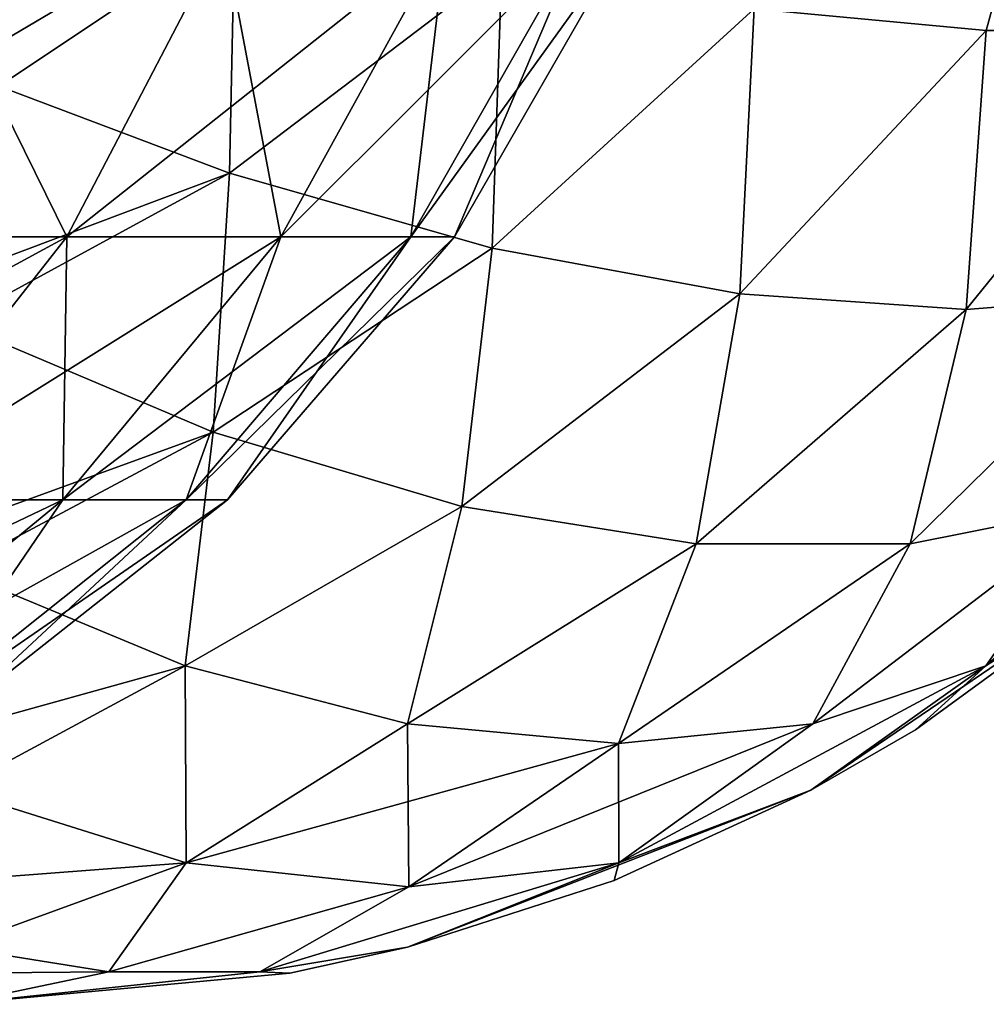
# Model space of a CAD drawing. Header units: millimetres. Extents: x -125 to 125, y -4 to 54.
# Tile 285 of 612: x -38.94 to -38.675, y -3.1 to -2.829. Entities that reach past the tile are written whole.
import ezdxf

# ---------------------------------------------------------------- set-up
doc = ezdxf.new("R2010")
doc.units = ezdxf.units.MM
doc.header["$LTSCALE"] = 65.185185
for name, color, linetype in [('251', 7, 'CONTINUOUS'), ('252', 7, 'CONTINUOUS'), ('253', 7, 'CONTINUOUS'), ('274', 7, 'CONTINUOUS'), ('275', 7, 'CONTINUOUS'), ('276', 7, 'CONTINUOUS'), ('315', 7, 'CONTINUOUS'), ('316', 7, 'CONTINUOUS'), ('317', 7, 'CONTINUOUS'), ('318', 7, 'CONTINUOUS')]:
    doc.layers.add(name, color=color, linetype=linetype)

msp = doc.modelspace()

# ---------------------------------------------------------------- linework, layer by layer
at = {"layer": '251', "color": 7, "linetype": 'Continuous'}
for points in [[(-38.65179, -2.74917, 124.11149), (-38.73843, -2.82651, 124.13343), (-38.67468, -2.83245, 124.0856), (-38.65179, -2.74917, 124.11149)], [(-38.65179, -2.74917, 124.11149), (-38.67468, -2.83245, 124.0856), (-38.61816, -2.83245, 124.02909), (-38.65179, -2.74917, 124.11149)], [(-38.95817, -2.77475, 124.21406), (-38.95817, -2.84315, 124.1825), (-38.88102, -2.79757, 124.19838), (-38.95817, -2.77475, 124.21406)], [(-38.95817, -2.84315, 124.1825), (-38.88258, -2.87162, 124.15852), (-38.88102, -2.79757, 124.19838), (-38.95817, -2.84315, 124.1825)], [(-38.88102, -2.79757, 124.19838), (-38.88258, -2.87162, 124.15852), (-38.8078, -2.81478, 124.17134), (-38.88102, -2.79757, 124.19838)], [(-38.88258, -2.87162, 124.15852), (-38.81046, -2.89223, 124.12347), (-38.8078, -2.81478, 124.17134), (-38.88258, -2.87162, 124.15852)], [(-38.8078, -2.81478, 124.17134), (-38.81046, -2.89223, 124.12347), (-38.73843, -2.82651, 124.13343), (-38.8078, -2.81478, 124.17134)], [(-38.81046, -2.89223, 124.12347), (-38.74239, -2.90482, 124.07805), (-38.73843, -2.82651, 124.13343), (-38.81046, -2.89223, 124.12347)], [(-38.73843, -2.82651, 124.13343), (-38.74239, -2.90482, 124.07805), (-38.67468, -2.83245, 124.0856), (-38.73843, -2.82651, 124.13343)], [(-38.74239, -2.90482, 124.07805), (-38.68024, -2.90906, 124.02352), (-38.67468, -2.83245, 124.0856), (-38.74239, -2.90482, 124.07805)], [(-38.68024, -2.90906, 124.02352), (-38.62571, -2.90482, 123.96137), (-38.61816, -2.83245, 124.02909), (-38.68024, -2.90906, 124.02352)], [(-38.67468, -2.83245, 124.0856), (-38.68024, -2.90906, 124.02352), (-38.61816, -2.83245, 124.02909), (-38.67468, -2.83245, 124.0856)], [(-38.95817, -2.84315, 124.1825), (-38.95817, -2.91275, 124.13571), (-38.88258, -2.87162, 124.15852), (-38.95817, -2.84315, 124.1825)], [(-38.95817, -2.91275, 124.13571), (-38.88707, -2.94282, 124.10256), (-38.88258, -2.87162, 124.15852), (-38.95817, -2.91275, 124.13571)], [(-38.88258, -2.87162, 124.15852), (-38.88707, -2.94282, 124.10256), (-38.81046, -2.89223, 124.12347), (-38.88258, -2.87162, 124.15852)], [(-38.88707, -2.94282, 124.10256), (-38.81879, -2.96319, 124.05971), (-38.81046, -2.89223, 124.12347), (-38.88707, -2.94282, 124.10256)], [(-38.81046, -2.89223, 124.12347), (-38.81879, -2.96319, 124.05971), (-38.74239, -2.90482, 124.07805), (-38.81046, -2.89223, 124.12347)], [(-38.81879, -2.96319, 124.05971), (-38.75437, -2.97351, 124.00819), (-38.74239, -2.90482, 124.07805), (-38.81879, -2.96319, 124.05971)], [(-38.74239, -2.90482, 124.07805), (-38.75437, -2.97351, 124.00819), (-38.68024, -2.90906, 124.02352), (-38.74239, -2.90482, 124.07805)], [(-38.69558, -2.97351, 123.9494), (-38.64405, -2.96319, 123.88497), (-38.62571, -2.90482, 123.96137), (-38.69558, -2.97351, 123.9494)], [(-38.68024, -2.90906, 124.02352), (-38.69558, -2.97351, 123.9494), (-38.62571, -2.90482, 123.96137), (-38.68024, -2.90906, 124.02352)], [(-38.75437, -2.97351, 124.00819), (-38.69558, -2.97351, 123.9494), (-38.68024, -2.90906, 124.02352), (-38.75437, -2.97351, 124.00819)], [(-38.95817, -2.91275, 124.13571), (-38.95817, -2.98068, 124.06977), (-38.88707, -2.94282, 124.10256), (-38.95817, -2.91275, 124.13571)], [(-38.95817, -2.98068, 124.06977), (-38.89478, -3.00704, 124.02896), (-38.88707, -2.94282, 124.10256), (-38.95817, -2.98068, 124.06977)], [(-38.88707, -2.94282, 124.10256), (-38.89478, -3.00704, 124.02896), (-38.81879, -2.96319, 124.05971), (-38.88707, -2.94282, 124.10256)], [(-38.6748, -3.00704, 123.80899), (-38.634, -2.98068, 123.7456), (-38.6012, -2.94282, 123.8167), (-38.6748, -3.00704, 123.80899)], [(-38.64405, -2.96319, 123.88497), (-38.6748, -3.00704, 123.80899), (-38.6012, -2.94282, 123.8167), (-38.64405, -2.96319, 123.88497)], [(-38.89478, -3.00704, 124.02896), (-38.8337, -3.02295, 123.98144), (-38.81879, -2.96319, 124.05971), (-38.89478, -3.00704, 124.02896)], [(-38.81879, -2.96319, 124.05971), (-38.8337, -3.02295, 123.98144), (-38.75437, -2.97351, 124.00819), (-38.81879, -2.96319, 124.05971)], [(-38.72232, -3.02295, 123.87006), (-38.6748, -3.00704, 123.80899), (-38.64405, -2.96319, 123.88497), (-38.72232, -3.02295, 123.87006)], [(-38.69558, -2.97351, 123.9494), (-38.72232, -3.02295, 123.87006), (-38.64405, -2.96319, 123.88497), (-38.69558, -2.97351, 123.9494)], [(-38.8337, -3.02295, 123.98144), (-38.77574, -3.0283, 123.92803), (-38.75437, -2.97351, 124.00819), (-38.8337, -3.02295, 123.98144)], [(-38.75437, -2.97351, 124.00819), (-38.77574, -3.0283, 123.92803), (-38.69558, -2.97351, 123.9494), (-38.75437, -2.97351, 124.00819)], [(-38.77574, -3.0283, 123.92803), (-38.72232, -3.02295, 123.87006), (-38.69558, -2.97351, 123.9494), (-38.77574, -3.0283, 123.92803)], [(-38.95817, -2.98068, 124.06977), (-38.95817, -3.04116, 123.98092), (-38.89478, -3.00704, 124.02896), (-38.95817, -2.98068, 124.06977)], [(-38.6748, -3.00704, 123.80899), (-38.69413, -3.0246, 123.7456), (-38.634, -2.98068, 123.7456), (-38.6748, -3.00704, 123.80899)], [(-38.95817, -3.04116, 123.98092), (-38.89445, -3.06112, 123.9281), (-38.89478, -3.00704, 124.02896), (-38.95817, -3.04116, 123.98092)], [(-38.89478, -3.00704, 124.02896), (-38.89445, -3.06112, 123.9281), (-38.8337, -3.02295, 123.98144), (-38.89478, -3.00704, 124.02896)], [(-38.77566, -3.06112, 123.80931), (-38.72284, -3.04116, 123.7456), (-38.6748, -3.00704, 123.80899), (-38.77566, -3.06112, 123.80931)], [(-38.72232, -3.02295, 123.87006), (-38.77566, -3.06112, 123.80931), (-38.6748, -3.00704, 123.80899), (-38.72232, -3.02295, 123.87006)], [(-38.72284, -3.04116, 123.7456), (-38.69413, -3.0246, 123.7456), (-38.6748, -3.00704, 123.80899), (-38.72284, -3.04116, 123.7456)], [(-38.89445, -3.06112, 123.9281), (-38.83328, -3.06777, 123.87048), (-38.8337, -3.02295, 123.98144), (-38.89445, -3.06112, 123.9281)], [(-38.8337, -3.02295, 123.98144), (-38.83328, -3.06777, 123.87048), (-38.77574, -3.0283, 123.92803), (-38.8337, -3.02295, 123.98144)], [(-38.77574, -3.0283, 123.92803), (-38.77566, -3.06112, 123.80931), (-38.72232, -3.02295, 123.87006), (-38.77574, -3.0283, 123.92803)], [(-38.83328, -3.06777, 123.87048), (-38.77566, -3.06112, 123.80931), (-38.77574, -3.0283, 123.92803), (-38.83328, -3.06777, 123.87048)], [(-38.95817, -3.04116, 123.98092), (-38.95817, -3.08426, 123.87008), (-38.89445, -3.06112, 123.9281), (-38.95817, -3.04116, 123.98092)], [(-38.77566, -3.06112, 123.80931), (-38.77694, -3.066, 123.7456), (-38.72284, -3.04116, 123.7456), (-38.77566, -3.06112, 123.80931)], [(-38.95817, -3.08426, 123.87008), (-38.91574, -3.09109, 123.82946), (-38.89445, -3.06112, 123.9281), (-38.95817, -3.08426, 123.87008)], [(-38.89445, -3.06112, 123.9281), (-38.91574, -3.09109, 123.82946), (-38.83328, -3.06777, 123.87048), (-38.89445, -3.06112, 123.9281)], [(-38.8743, -3.09109, 123.78802), (-38.83368, -3.08426, 123.7456), (-38.77566, -3.06112, 123.80931), (-38.8743, -3.09109, 123.78802)], [(-38.83328, -3.06777, 123.87048), (-38.8743, -3.09109, 123.78802), (-38.77566, -3.06112, 123.80931), (-38.83328, -3.06777, 123.87048)], [(-38.83368, -3.08426, 123.7456), (-38.77694, -3.066, 123.7456), (-38.77566, -3.06112, 123.80931), (-38.83368, -3.08426, 123.7456)], [(-38.91574, -3.09109, 123.82946), (-38.8743, -3.09109, 123.78802), (-38.83328, -3.06777, 123.87048), (-38.91574, -3.09109, 123.82946)], [(-38.95817, -3.08426, 123.87008), (-38.95817, -3.09143, 123.83779), (-38.91574, -3.09109, 123.82946), (-38.95817, -3.08426, 123.87008)], [(-38.83368, -3.08426, 123.7456), (-38.8743, -3.09109, 123.78802), (-38.86597, -3.09143, 123.7456), (-38.83368, -3.08426, 123.7456)], [(-38.95817, -3.09143, 123.83779), (-38.95817, -3.1, 123.7456), (-38.91574, -3.09109, 123.82946), (-38.95817, -3.09143, 123.83779)], [(-38.91574, -3.09109, 123.82946), (-38.95817, -3.1, 123.7456), (-38.8743, -3.09109, 123.78802), (-38.91574, -3.09109, 123.82946)], [(-38.8743, -3.09109, 123.78802), (-38.95817, -3.1, 123.7456), (-38.86597, -3.09143, 123.7456), (-38.8743, -3.09109, 123.78802)]]:
    msp.add_3dface(points, dxfattribs=at)
at = {"layer": '252', "color": 7, "linetype": 'Continuous'}
for points in [[(-38.634, -2.98068, 123.16193), (-38.69413, -3.0246, 123.7456), (-38.69413, -3.0246, 123.16193), (-38.634, -2.98068, 123.16193)], [(-38.634, -2.98068, 123.7456), (-38.69413, -3.0246, 123.7456), (-38.634, -2.98068, 123.16193), (-38.634, -2.98068, 123.7456)], [(-38.69413, -3.0246, 123.16193), (-38.72284, -3.04116, 123.7456), (-38.72284, -3.04116, 123.16193), (-38.69413, -3.0246, 123.16193)], [(-38.69413, -3.0246, 123.7456), (-38.72284, -3.04116, 123.7456), (-38.69413, -3.0246, 123.16193), (-38.69413, -3.0246, 123.7456)], [(-38.72284, -3.04116, 123.16193), (-38.77694, -3.066, 123.7456), (-38.77694, -3.066, 123.16193), (-38.72284, -3.04116, 123.16193)], [(-38.72284, -3.04116, 123.7456), (-38.77694, -3.066, 123.7456), (-38.72284, -3.04116, 123.16193), (-38.72284, -3.04116, 123.7456)], [(-38.77694, -3.066, 123.7456), (-38.83368, -3.08426, 123.7456), (-38.77694, -3.066, 123.16193), (-38.77694, -3.066, 123.7456)], [(-38.77694, -3.066, 123.16193), (-38.83368, -3.08426, 123.7456), (-38.83368, -3.08426, 123.16193), (-38.77694, -3.066, 123.16193)], [(-38.83368, -3.08426, 123.7456), (-38.86597, -3.09143, 123.7456), (-38.83368, -3.08426, 123.16193), (-38.83368, -3.08426, 123.7456)], [(-38.83368, -3.08426, 123.16193), (-38.86597, -3.09143, 123.7456), (-38.86597, -3.09143, 123.16193), (-38.83368, -3.08426, 123.16193)], [(-38.86597, -3.09143, 123.7456), (-38.95817, -3.1, 123.7456), (-38.86597, -3.09143, 123.16193), (-38.86597, -3.09143, 123.7456)], [(-38.95817, -3.1, 123.7456), (-38.95817, -3.1, 123.16193), (-38.86597, -3.09143, 123.16193), (-38.95817, -3.1, 123.7456)]]:
    msp.add_3dface(points, dxfattribs=at)
at = {"layer": '253', "color": 7, "linetype": 'Continuous'}
for points in [[(-38.65179, -2.74917, 122.79603), (-38.67468, -2.83245, 122.82193), (-38.73843, -2.82651, 122.7741), (-38.65179, -2.74917, 122.79603)], [(-38.95817, -2.84315, 122.72503), (-38.95817, -2.82113, 122.71349), (-38.88102, -2.79757, 122.70914), (-38.95817, -2.84315, 122.72503)], [(-38.88258, -2.87162, 122.749), (-38.95817, -2.84315, 122.72503), (-38.88102, -2.79757, 122.70914), (-38.88258, -2.87162, 122.749)], [(-38.8078, -2.81478, 122.73618), (-38.88258, -2.87162, 122.749), (-38.88102, -2.79757, 122.70914), (-38.8078, -2.81478, 122.73618)], [(-38.81046, -2.89223, 122.78406), (-38.88258, -2.87162, 122.749), (-38.8078, -2.81478, 122.73618), (-38.81046, -2.89223, 122.78406)], [(-38.73843, -2.82651, 122.7741), (-38.81046, -2.89223, 122.78406), (-38.8078, -2.81478, 122.73618), (-38.73843, -2.82651, 122.7741)], [(-38.74239, -2.90482, 122.82948), (-38.81046, -2.89223, 122.78406), (-38.73843, -2.82651, 122.7741), (-38.74239, -2.90482, 122.82948)], [(-38.67468, -2.83245, 122.82193), (-38.74239, -2.90482, 122.82948), (-38.73843, -2.82651, 122.7741), (-38.67468, -2.83245, 122.82193)], [(-38.68024, -2.90906, 122.88401), (-38.74239, -2.90482, 122.82948), (-38.67468, -2.83245, 122.82193), (-38.68024, -2.90906, 122.88401)], [(-38.61816, -2.83245, 122.87844), (-38.68024, -2.90906, 122.88401), (-38.67468, -2.83245, 122.82193), (-38.61816, -2.83245, 122.87844)], [(-38.62571, -2.90482, 122.94616), (-38.68024, -2.90906, 122.88401), (-38.61816, -2.83245, 122.87844), (-38.62571, -2.90482, 122.94616)], [(-38.88258, -2.87162, 122.749), (-38.95817, -2.90003, 122.76195), (-38.95817, -2.84315, 122.72503), (-38.88258, -2.87162, 122.749)], [(-38.88707, -2.94282, 122.80497), (-38.95817, -2.91275, 122.77182), (-38.88258, -2.87162, 122.749), (-38.88707, -2.94282, 122.80497)], [(-38.95817, -2.91275, 122.77182), (-38.95817, -2.90003, 122.76195), (-38.88258, -2.87162, 122.749), (-38.95817, -2.91275, 122.77182)], [(-38.81046, -2.89223, 122.78406), (-38.88707, -2.94282, 122.80497), (-38.88258, -2.87162, 122.749), (-38.81046, -2.89223, 122.78406)], [(-38.81879, -2.96319, 122.84781), (-38.88707, -2.94282, 122.80497), (-38.81046, -2.89223, 122.78406), (-38.81879, -2.96319, 122.84781)], [(-38.74239, -2.90482, 122.82948), (-38.81879, -2.96319, 122.84781), (-38.81046, -2.89223, 122.78406), (-38.74239, -2.90482, 122.82948)], [(-38.75437, -2.97351, 122.89934), (-38.81879, -2.96319, 122.84781), (-38.74239, -2.90482, 122.82948), (-38.75437, -2.97351, 122.89934)], [(-38.68024, -2.90906, 122.88401), (-38.75437, -2.97351, 122.89934), (-38.74239, -2.90482, 122.82948), (-38.68024, -2.90906, 122.88401)], [(-38.62571, -2.90482, 122.94616), (-38.69558, -2.97351, 122.95813), (-38.68024, -2.90906, 122.88401), (-38.62571, -2.90482, 122.94616)], [(-38.64405, -2.96319, 123.02255), (-38.69558, -2.97351, 122.95813), (-38.62571, -2.90482, 122.94616), (-38.64405, -2.96319, 123.02255)], [(-38.69558, -2.97351, 122.95813), (-38.75437, -2.97351, 122.89934), (-38.68024, -2.90906, 122.88401), (-38.69558, -2.97351, 122.95813)], [(-38.88707, -2.94282, 122.80497), (-38.95817, -2.96863, 122.82413), (-38.95817, -2.91275, 122.77182), (-38.88707, -2.94282, 122.80497)], [(-38.95817, -2.98068, 122.83776), (-38.95817, -2.96863, 122.82413), (-38.88707, -2.94282, 122.80497), (-38.95817, -2.98068, 122.83776)], [(-38.89478, -3.00704, 122.87856), (-38.95817, -2.98068, 122.83776), (-38.88707, -2.94282, 122.80497), (-38.89478, -3.00704, 122.87856)], [(-38.81879, -2.96319, 122.84781), (-38.89478, -3.00704, 122.87856), (-38.88707, -2.94282, 122.80497), (-38.81879, -2.96319, 122.84781)], [(-38.634, -2.98068, 123.16193), (-38.6748, -3.00704, 123.09854), (-38.6012, -2.94282, 123.09083), (-38.634, -2.98068, 123.16193)], [(-38.6012, -2.94282, 123.09083), (-38.6748, -3.00704, 123.09854), (-38.64405, -2.96319, 123.02255), (-38.6012, -2.94282, 123.09083)], [(-38.8337, -3.02295, 122.92609), (-38.89478, -3.00704, 122.87856), (-38.81879, -2.96319, 122.84781), (-38.8337, -3.02295, 122.92609)], [(-38.75437, -2.97351, 122.89934), (-38.8337, -3.02295, 122.92609), (-38.81879, -2.96319, 122.84781), (-38.75437, -2.97351, 122.89934)], [(-38.64405, -2.96319, 123.02255), (-38.72232, -3.02295, 123.03747), (-38.69558, -2.97351, 122.95813), (-38.64405, -2.96319, 123.02255)], [(-38.6748, -3.00704, 123.09854), (-38.72232, -3.02295, 123.03747), (-38.64405, -2.96319, 123.02255), (-38.6748, -3.00704, 123.09854)], [(-38.77574, -3.0283, 122.9795), (-38.8337, -3.02295, 122.92609), (-38.75437, -2.97351, 122.89934), (-38.77574, -3.0283, 122.9795)], [(-38.69558, -2.97351, 122.95813), (-38.77574, -3.0283, 122.9795), (-38.75437, -2.97351, 122.89934), (-38.69558, -2.97351, 122.95813)], [(-38.72232, -3.02295, 123.03747), (-38.77574, -3.0283, 122.9795), (-38.69558, -2.97351, 122.95813), (-38.72232, -3.02295, 123.03747)], [(-38.89478, -3.00704, 122.87856), (-38.95817, -3.0246, 122.89789), (-38.95817, -2.98068, 122.83776), (-38.89478, -3.00704, 122.87856)], [(-38.634, -2.98068, 123.16193), (-38.72284, -3.04116, 123.16193), (-38.6748, -3.00704, 123.09854), (-38.634, -2.98068, 123.16193)], [(-38.634, -2.98068, 123.16193), (-38.69413, -3.0246, 123.16193), (-38.72284, -3.04116, 123.16193), (-38.634, -2.98068, 123.16193)], [(-38.95817, -3.04116, 122.9266), (-38.95817, -3.0246, 122.89789), (-38.89478, -3.00704, 122.87856), (-38.95817, -3.04116, 122.9266)], [(-38.89445, -3.06112, 122.97942), (-38.95817, -3.04116, 122.9266), (-38.89478, -3.00704, 122.87856), (-38.89445, -3.06112, 122.97942)], [(-38.8337, -3.02295, 122.92609), (-38.89445, -3.06112, 122.97942), (-38.89478, -3.00704, 122.87856), (-38.8337, -3.02295, 122.92609)], [(-38.72284, -3.04116, 123.16193), (-38.77566, -3.06112, 123.09822), (-38.6748, -3.00704, 123.09854), (-38.72284, -3.04116, 123.16193)], [(-38.6748, -3.00704, 123.09854), (-38.77566, -3.06112, 123.09822), (-38.72232, -3.02295, 123.03747), (-38.6748, -3.00704, 123.09854)], [(-38.77574, -3.0283, 122.9795), (-38.89445, -3.06112, 122.97942), (-38.8337, -3.02295, 122.92609), (-38.77574, -3.0283, 122.9795)], [(-38.72232, -3.02295, 123.03747), (-38.83328, -3.06777, 123.03704), (-38.77574, -3.0283, 122.9795), (-38.72232, -3.02295, 123.03747)], [(-38.77566, -3.06112, 123.09822), (-38.83328, -3.06777, 123.03704), (-38.72232, -3.02295, 123.03747), (-38.77566, -3.06112, 123.09822)], [(-38.83328, -3.06777, 123.03704), (-38.89445, -3.06112, 122.97942), (-38.77574, -3.0283, 122.9795), (-38.83328, -3.06777, 123.03704)], [(-38.89445, -3.06112, 122.97942), (-38.95817, -3.066, 122.9807), (-38.95817, -3.04116, 122.9266), (-38.89445, -3.06112, 122.97942)], [(-38.72284, -3.04116, 123.16193), (-38.83368, -3.08426, 123.16193), (-38.77566, -3.06112, 123.09822), (-38.72284, -3.04116, 123.16193)], [(-38.72284, -3.04116, 123.16193), (-38.77694, -3.066, 123.16193), (-38.83368, -3.08426, 123.16193), (-38.72284, -3.04116, 123.16193)], [(-38.95817, -3.08426, 123.03744), (-38.95817, -3.066, 122.9807), (-38.89445, -3.06112, 122.97942), (-38.95817, -3.08426, 123.03744)], [(-38.91574, -3.09109, 123.07806), (-38.95817, -3.08426, 123.03744), (-38.89445, -3.06112, 122.97942), (-38.91574, -3.09109, 123.07806)], [(-38.83328, -3.06777, 123.03704), (-38.91574, -3.09109, 123.07806), (-38.89445, -3.06112, 122.97942), (-38.83328, -3.06777, 123.03704)], [(-38.83368, -3.08426, 123.16193), (-38.8743, -3.09109, 123.1195), (-38.77566, -3.06112, 123.09822), (-38.83368, -3.08426, 123.16193)], [(-38.77566, -3.06112, 123.09822), (-38.8743, -3.09109, 123.1195), (-38.83328, -3.06777, 123.03704), (-38.77566, -3.06112, 123.09822)], [(-38.8743, -3.09109, 123.1195), (-38.91574, -3.09109, 123.07806), (-38.83328, -3.06777, 123.03704), (-38.8743, -3.09109, 123.1195)], [(-38.95817, -3.08426, 123.03744), (-38.91574, -3.09109, 123.07806), (-38.95817, -3.09143, 123.06974), (-38.95817, -3.08426, 123.03744)], [(-38.83368, -3.08426, 123.16193), (-38.86597, -3.09143, 123.16193), (-38.8743, -3.09109, 123.1195), (-38.83368, -3.08426, 123.16193)], [(-38.91574, -3.09109, 123.07806), (-38.95817, -3.1, 123.16193), (-38.95817, -3.09143, 123.06974), (-38.91574, -3.09109, 123.07806)], [(-38.8743, -3.09109, 123.1195), (-38.95817, -3.1, 123.16193), (-38.91574, -3.09109, 123.07806), (-38.8743, -3.09109, 123.1195)], [(-38.86597, -3.09143, 123.16193), (-38.95817, -3.1, 123.16193), (-38.8743, -3.09109, 123.1195), (-38.86597, -3.09143, 123.16193)]]:
    msp.add_3dface(points, dxfattribs=at)
at = {"layer": '274', "color": 7, "linetype": 'Continuous'}
for points in [[(-38.65179, -2.74917, -122.79603), (-38.73843, -2.82651, -122.7741), (-38.67468, -2.83245, -122.82193), (-38.65179, -2.74917, -122.79603)], [(-38.65179, -2.74917, -122.79603), (-38.67468, -2.83245, -122.82193), (-38.61816, -2.83245, -122.87844), (-38.65179, -2.74917, -122.79603)], [(-38.95817, -2.77475, -122.69346), (-38.95817, -2.84315, -122.72503), (-38.88102, -2.79757, -122.70914), (-38.95817, -2.77475, -122.69346)], [(-38.95817, -2.84315, -122.72503), (-38.88258, -2.87162, -122.749), (-38.88102, -2.79757, -122.70914), (-38.95817, -2.84315, -122.72503)], [(-38.88102, -2.79757, -122.70914), (-38.88258, -2.87162, -122.749), (-38.8078, -2.81478, -122.73618), (-38.88102, -2.79757, -122.70914)], [(-38.88258, -2.87162, -122.749), (-38.81046, -2.89223, -122.78406), (-38.8078, -2.81478, -122.73618), (-38.88258, -2.87162, -122.749)], [(-38.8078, -2.81478, -122.73618), (-38.81046, -2.89223, -122.78406), (-38.73843, -2.82651, -122.7741), (-38.8078, -2.81478, -122.73618)], [(-38.81046, -2.89223, -122.78406), (-38.74239, -2.90482, -122.82948), (-38.73843, -2.82651, -122.7741), (-38.81046, -2.89223, -122.78406)], [(-38.73843, -2.82651, -122.7741), (-38.74239, -2.90482, -122.82948), (-38.67468, -2.83245, -122.82193), (-38.73843, -2.82651, -122.7741)], [(-38.74239, -2.90482, -122.82948), (-38.68024, -2.90906, -122.88401), (-38.67468, -2.83245, -122.82193), (-38.74239, -2.90482, -122.82948)], [(-38.67468, -2.83245, -122.82193), (-38.68024, -2.90906, -122.88401), (-38.61816, -2.83245, -122.87844), (-38.67468, -2.83245, -122.82193)], [(-38.68024, -2.90906, -122.88401), (-38.62571, -2.90482, -122.94616), (-38.61816, -2.83245, -122.87844), (-38.68024, -2.90906, -122.88401)], [(-38.95817, -2.84315, -122.72503), (-38.95817, -2.91275, -122.77182), (-38.88258, -2.87162, -122.749), (-38.95817, -2.84315, -122.72503)], [(-38.95817, -2.91275, -122.77182), (-38.88707, -2.94282, -122.80497), (-38.88258, -2.87162, -122.749), (-38.95817, -2.91275, -122.77182)], [(-38.88258, -2.87162, -122.749), (-38.88707, -2.94282, -122.80497), (-38.81046, -2.89223, -122.78406), (-38.88258, -2.87162, -122.749)], [(-38.88707, -2.94282, -122.80497), (-38.81879, -2.96319, -122.84781), (-38.81046, -2.89223, -122.78406), (-38.88707, -2.94282, -122.80497)], [(-38.81046, -2.89223, -122.78406), (-38.81879, -2.96319, -122.84781), (-38.74239, -2.90482, -122.82948), (-38.81046, -2.89223, -122.78406)], [(-38.81879, -2.96319, -122.84781), (-38.75437, -2.97351, -122.89934), (-38.74239, -2.90482, -122.82948), (-38.81879, -2.96319, -122.84781)], [(-38.74239, -2.90482, -122.82948), (-38.75437, -2.97351, -122.89934), (-38.68024, -2.90906, -122.88401), (-38.74239, -2.90482, -122.82948)], [(-38.69558, -2.97351, -122.95813), (-38.64405, -2.96319, -123.02255), (-38.62571, -2.90482, -122.94616), (-38.69558, -2.97351, -122.95813)], [(-38.68024, -2.90906, -122.88401), (-38.69558, -2.97351, -122.95813), (-38.62571, -2.90482, -122.94616), (-38.68024, -2.90906, -122.88401)], [(-38.75437, -2.97351, -122.89934), (-38.69558, -2.97351, -122.95813), (-38.68024, -2.90906, -122.88401), (-38.75437, -2.97351, -122.89934)], [(-38.95817, -2.91275, -122.77182), (-38.95817, -2.98068, -122.83776), (-38.88707, -2.94282, -122.80497), (-38.95817, -2.91275, -122.77182)], [(-38.95817, -2.98068, -122.83776), (-38.89478, -3.00704, -122.87856), (-38.88707, -2.94282, -122.80497), (-38.95817, -2.98068, -122.83776)], [(-38.88707, -2.94282, -122.80497), (-38.89478, -3.00704, -122.87856), (-38.81879, -2.96319, -122.84781), (-38.88707, -2.94282, -122.80497)], [(-38.6748, -3.00704, -123.09854), (-38.634, -2.98068, -123.16193), (-38.6012, -2.94282, -123.09083), (-38.6748, -3.00704, -123.09854)], [(-38.64405, -2.96319, -123.02255), (-38.6748, -3.00704, -123.09854), (-38.6012, -2.94282, -123.09083), (-38.64405, -2.96319, -123.02255)], [(-38.89478, -3.00704, -122.87856), (-38.8337, -3.02295, -122.92609), (-38.81879, -2.96319, -122.84781), (-38.89478, -3.00704, -122.87856)], [(-38.81879, -2.96319, -122.84781), (-38.8337, -3.02295, -122.92609), (-38.75437, -2.97351, -122.89934), (-38.81879, -2.96319, -122.84781)], [(-38.72232, -3.02295, -123.03747), (-38.6748, -3.00704, -123.09854), (-38.64405, -2.96319, -123.02255), (-38.72232, -3.02295, -123.03747)], [(-38.69558, -2.97351, -122.95813), (-38.72232, -3.02295, -123.03747), (-38.64405, -2.96319, -123.02255), (-38.69558, -2.97351, -122.95813)], [(-38.8337, -3.02295, -122.92609), (-38.77574, -3.0283, -122.9795), (-38.75437, -2.97351, -122.89934), (-38.8337, -3.02295, -122.92609)], [(-38.77574, -3.0283, -122.9795), (-38.72232, -3.02295, -123.03747), (-38.69558, -2.97351, -122.95813), (-38.77574, -3.0283, -122.9795)], [(-38.75437, -2.97351, -122.89934), (-38.77574, -3.0283, -122.9795), (-38.69558, -2.97351, -122.95813), (-38.75437, -2.97351, -122.89934)], [(-38.95817, -2.98068, -122.83776), (-38.95817, -3.04116, -122.9266), (-38.89478, -3.00704, -122.87856), (-38.95817, -2.98068, -122.83776)], [(-38.6748, -3.00704, -123.09854), (-38.69413, -3.0246, -123.16193), (-38.634, -2.98068, -123.16193), (-38.6748, -3.00704, -123.09854)], [(-38.95817, -3.04116, -122.9266), (-38.89445, -3.06112, -122.97942), (-38.89478, -3.00704, -122.87856), (-38.95817, -3.04116, -122.9266)], [(-38.89478, -3.00704, -122.87856), (-38.89445, -3.06112, -122.97942), (-38.8337, -3.02295, -122.92609), (-38.89478, -3.00704, -122.87856)], [(-38.77566, -3.06112, -123.09822), (-38.72284, -3.04116, -123.16193), (-38.6748, -3.00704, -123.09854), (-38.77566, -3.06112, -123.09822)], [(-38.72232, -3.02295, -123.03747), (-38.77566, -3.06112, -123.09822), (-38.6748, -3.00704, -123.09854), (-38.72232, -3.02295, -123.03747)], [(-38.72284, -3.04116, -123.16193), (-38.69413, -3.0246, -123.16193), (-38.6748, -3.00704, -123.09854), (-38.72284, -3.04116, -123.16193)], [(-38.89445, -3.06112, -122.97942), (-38.83328, -3.06777, -123.03704), (-38.8337, -3.02295, -122.92609), (-38.89445, -3.06112, -122.97942)], [(-38.8337, -3.02295, -122.92609), (-38.83328, -3.06777, -123.03704), (-38.77574, -3.0283, -122.9795), (-38.8337, -3.02295, -122.92609)], [(-38.77574, -3.0283, -122.9795), (-38.77566, -3.06112, -123.09822), (-38.72232, -3.02295, -123.03747), (-38.77574, -3.0283, -122.9795)], [(-38.83328, -3.06777, -123.03704), (-38.77566, -3.06112, -123.09822), (-38.77574, -3.0283, -122.9795), (-38.83328, -3.06777, -123.03704)], [(-38.95817, -3.04116, -122.9266), (-38.95817, -3.08426, -123.03744), (-38.89445, -3.06112, -122.97942), (-38.95817, -3.04116, -122.9266)], [(-38.77566, -3.06112, -123.09822), (-38.77694, -3.066, -123.16193), (-38.72284, -3.04116, -123.16193), (-38.77566, -3.06112, -123.09822)], [(-38.95817, -3.08426, -123.03744), (-38.91574, -3.09109, -123.07806), (-38.89445, -3.06112, -122.97942), (-38.95817, -3.08426, -123.03744)], [(-38.89445, -3.06112, -122.97942), (-38.91574, -3.09109, -123.07806), (-38.83328, -3.06777, -123.03704), (-38.89445, -3.06112, -122.97942)], [(-38.8743, -3.09109, -123.1195), (-38.83368, -3.08426, -123.16193), (-38.77566, -3.06112, -123.09822), (-38.8743, -3.09109, -123.1195)], [(-38.83328, -3.06777, -123.03704), (-38.8743, -3.09109, -123.1195), (-38.77566, -3.06112, -123.09822), (-38.83328, -3.06777, -123.03704)], [(-38.83368, -3.08426, -123.16193), (-38.77694, -3.066, -123.16193), (-38.77566, -3.06112, -123.09822), (-38.83368, -3.08426, -123.16193)], [(-38.91574, -3.09109, -123.07806), (-38.8743, -3.09109, -123.1195), (-38.83328, -3.06777, -123.03704), (-38.91574, -3.09109, -123.07806)], [(-38.95817, -3.08426, -123.03744), (-38.95817, -3.09143, -123.06974), (-38.91574, -3.09109, -123.07806), (-38.95817, -3.08426, -123.03744)], [(-38.83368, -3.08426, -123.16193), (-38.8743, -3.09109, -123.1195), (-38.86597, -3.09143, -123.16193), (-38.83368, -3.08426, -123.16193)], [(-38.8743, -3.09109, -123.1195), (-38.95817, -3.1, -123.16193), (-38.86597, -3.09143, -123.16193), (-38.8743, -3.09109, -123.1195)], [(-38.91574, -3.09109, -123.07806), (-38.95817, -3.1, -123.16193), (-38.8743, -3.09109, -123.1195), (-38.91574, -3.09109, -123.07806)], [(-38.95817, -3.09143, -123.06974), (-38.95817, -3.1, -123.16193), (-38.91574, -3.09109, -123.07806), (-38.95817, -3.09143, -123.06974)]]:
    msp.add_3dface(points, dxfattribs=at)
at = {"layer": '275', "color": 7, "linetype": 'Continuous'}
for points in [[(-38.634, -2.98068, -123.7456), (-38.69413, -3.0246, -123.16193), (-38.69413, -3.0246, -123.7456), (-38.634, -2.98068, -123.7456)], [(-38.634, -2.98068, -123.16193), (-38.69413, -3.0246, -123.16193), (-38.634, -2.98068, -123.7456), (-38.634, -2.98068, -123.16193)], [(-38.69413, -3.0246, -123.7456), (-38.72284, -3.04116, -123.16193), (-38.72284, -3.04116, -123.7456), (-38.69413, -3.0246, -123.7456)], [(-38.69413, -3.0246, -123.16193), (-38.72284, -3.04116, -123.16193), (-38.69413, -3.0246, -123.7456), (-38.69413, -3.0246, -123.16193)], [(-38.72284, -3.04116, -123.7456), (-38.77694, -3.066, -123.16193), (-38.77694, -3.066, -123.7456), (-38.72284, -3.04116, -123.7456)], [(-38.72284, -3.04116, -123.16193), (-38.77694, -3.066, -123.16193), (-38.72284, -3.04116, -123.7456), (-38.72284, -3.04116, -123.16193)], [(-38.77694, -3.066, -123.7456), (-38.83368, -3.08426, -123.16193), (-38.83368, -3.08426, -123.7456), (-38.77694, -3.066, -123.7456)], [(-38.77694, -3.066, -123.16193), (-38.83368, -3.08426, -123.16193), (-38.77694, -3.066, -123.7456), (-38.77694, -3.066, -123.16193)], [(-38.83368, -3.08426, -123.7456), (-38.86597, -3.09143, -123.16193), (-38.86597, -3.09143, -123.7456), (-38.83368, -3.08426, -123.7456)], [(-38.83368, -3.08426, -123.16193), (-38.86597, -3.09143, -123.16193), (-38.83368, -3.08426, -123.7456), (-38.83368, -3.08426, -123.16193)], [(-38.95817, -3.1, -123.16193), (-38.95817, -3.1, -123.7456), (-38.86597, -3.09143, -123.7456), (-38.95817, -3.1, -123.16193)], [(-38.86597, -3.09143, -123.16193), (-38.95817, -3.1, -123.16193), (-38.86597, -3.09143, -123.7456), (-38.86597, -3.09143, -123.16193)]]:
    msp.add_3dface(points, dxfattribs=at)
at = {"layer": '276', "color": 7, "linetype": 'Continuous'}
for points in [[(-38.65179, -2.74917, -124.11149), (-38.67468, -2.83245, -124.0856), (-38.73843, -2.82651, -124.13343), (-38.65179, -2.74917, -124.11149)], [(-38.95817, -2.84315, -124.1825), (-38.95817, -2.82113, -124.19404), (-38.88102, -2.79757, -124.19838), (-38.95817, -2.84315, -124.1825)], [(-38.88258, -2.87162, -124.15852), (-38.95817, -2.84315, -124.1825), (-38.88102, -2.79757, -124.19838), (-38.88258, -2.87162, -124.15852)], [(-38.8078, -2.81478, -124.17134), (-38.88258, -2.87162, -124.15852), (-38.88102, -2.79757, -124.19838), (-38.8078, -2.81478, -124.17134)], [(-38.81046, -2.89223, -124.12347), (-38.88258, -2.87162, -124.15852), (-38.8078, -2.81478, -124.17134), (-38.81046, -2.89223, -124.12347)], [(-38.73843, -2.82651, -124.13343), (-38.81046, -2.89223, -124.12347), (-38.8078, -2.81478, -124.17134), (-38.73843, -2.82651, -124.13343)], [(-38.74239, -2.90482, -124.07805), (-38.81046, -2.89223, -124.12347), (-38.73843, -2.82651, -124.13343), (-38.74239, -2.90482, -124.07805)], [(-38.67468, -2.83245, -124.0856), (-38.74239, -2.90482, -124.07805), (-38.73843, -2.82651, -124.13343), (-38.67468, -2.83245, -124.0856)], [(-38.68024, -2.90906, -124.02352), (-38.74239, -2.90482, -124.07805), (-38.67468, -2.83245, -124.0856), (-38.68024, -2.90906, -124.02352)], [(-38.61816, -2.83245, -124.02909), (-38.68024, -2.90906, -124.02352), (-38.67468, -2.83245, -124.0856), (-38.61816, -2.83245, -124.02909)], [(-38.62571, -2.90482, -123.96137), (-38.68024, -2.90906, -124.02352), (-38.61816, -2.83245, -124.02909), (-38.62571, -2.90482, -123.96137)], [(-38.88258, -2.87162, -124.15852), (-38.95817, -2.90003, -124.14558), (-38.95817, -2.84315, -124.1825), (-38.88258, -2.87162, -124.15852)], [(-38.95817, -2.91275, -124.13571), (-38.95817, -2.90003, -124.14558), (-38.88258, -2.87162, -124.15852), (-38.95817, -2.91275, -124.13571)], [(-38.88707, -2.94282, -124.10256), (-38.95817, -2.91275, -124.13571), (-38.88258, -2.87162, -124.15852), (-38.88707, -2.94282, -124.10256)], [(-38.81046, -2.89223, -124.12347), (-38.88707, -2.94282, -124.10256), (-38.88258, -2.87162, -124.15852), (-38.81046, -2.89223, -124.12347)], [(-38.81879, -2.96319, -124.05971), (-38.88707, -2.94282, -124.10256), (-38.81046, -2.89223, -124.12347), (-38.81879, -2.96319, -124.05971)], [(-38.74239, -2.90482, -124.07805), (-38.81879, -2.96319, -124.05971), (-38.81046, -2.89223, -124.12347), (-38.74239, -2.90482, -124.07805)], [(-38.75437, -2.97351, -124.00819), (-38.81879, -2.96319, -124.05971), (-38.74239, -2.90482, -124.07805), (-38.75437, -2.97351, -124.00819)], [(-38.68024, -2.90906, -124.02352), (-38.75437, -2.97351, -124.00819), (-38.74239, -2.90482, -124.07805), (-38.68024, -2.90906, -124.02352)], [(-38.62571, -2.90482, -123.96137), (-38.69558, -2.97351, -123.9494), (-38.68024, -2.90906, -124.02352), (-38.62571, -2.90482, -123.96137)], [(-38.64405, -2.96319, -123.88497), (-38.69558, -2.97351, -123.9494), (-38.62571, -2.90482, -123.96137), (-38.64405, -2.96319, -123.88497)], [(-38.69558, -2.97351, -123.9494), (-38.75437, -2.97351, -124.00819), (-38.68024, -2.90906, -124.02352), (-38.69558, -2.97351, -123.9494)], [(-38.88707, -2.94282, -124.10256), (-38.95817, -2.96863, -124.0834), (-38.95817, -2.91275, -124.13571), (-38.88707, -2.94282, -124.10256)], [(-38.95817, -2.98068, -124.06977), (-38.95817, -2.96863, -124.0834), (-38.88707, -2.94282, -124.10256), (-38.95817, -2.98068, -124.06977)], [(-38.89478, -3.00704, -124.02896), (-38.95817, -2.98068, -124.06977), (-38.88707, -2.94282, -124.10256), (-38.89478, -3.00704, -124.02896)], [(-38.81879, -2.96319, -124.05971), (-38.89478, -3.00704, -124.02896), (-38.88707, -2.94282, -124.10256), (-38.81879, -2.96319, -124.05971)], [(-38.634, -2.98068, -123.7456), (-38.6748, -3.00704, -123.80898), (-38.6012, -2.94282, -123.8167), (-38.634, -2.98068, -123.7456)], [(-38.6012, -2.94282, -123.8167), (-38.6748, -3.00704, -123.80898), (-38.64405, -2.96319, -123.88497), (-38.6012, -2.94282, -123.8167)], [(-38.8337, -3.02295, -123.98144), (-38.89478, -3.00704, -124.02896), (-38.81879, -2.96319, -124.05971), (-38.8337, -3.02295, -123.98144)], [(-38.75437, -2.97351, -124.00819), (-38.8337, -3.02295, -123.98144), (-38.81879, -2.96319, -124.05971), (-38.75437, -2.97351, -124.00819)], [(-38.64405, -2.96319, -123.88497), (-38.72232, -3.02295, -123.87006), (-38.69558, -2.97351, -123.9494), (-38.64405, -2.96319, -123.88497)], [(-38.6748, -3.00704, -123.80898), (-38.72232, -3.02295, -123.87006), (-38.64405, -2.96319, -123.88497), (-38.6748, -3.00704, -123.80898)], [(-38.77574, -3.0283, -123.92803), (-38.8337, -3.02295, -123.98144), (-38.75437, -2.97351, -124.00819), (-38.77574, -3.0283, -123.92803)], [(-38.69558, -2.97351, -123.9494), (-38.77574, -3.0283, -123.92803), (-38.75437, -2.97351, -124.00819), (-38.69558, -2.97351, -123.9494)], [(-38.72232, -3.02295, -123.87006), (-38.77574, -3.0283, -123.92803), (-38.69558, -2.97351, -123.9494), (-38.72232, -3.02295, -123.87006)], [(-38.89478, -3.00704, -124.02896), (-38.95817, -3.0246, -124.00964), (-38.95817, -2.98068, -124.06977), (-38.89478, -3.00704, -124.02896)], [(-38.634, -2.98068, -123.7456), (-38.72284, -3.04116, -123.7456), (-38.6748, -3.00704, -123.80898), (-38.634, -2.98068, -123.7456)], [(-38.634, -2.98068, -123.7456), (-38.69413, -3.0246, -123.7456), (-38.72284, -3.04116, -123.7456), (-38.634, -2.98068, -123.7456)], [(-38.89445, -3.06112, -123.9281), (-38.95817, -3.04116, -123.98092), (-38.89478, -3.00704, -124.02896), (-38.89445, -3.06112, -123.9281)], [(-38.95817, -3.04116, -123.98092), (-38.95817, -3.0246, -124.00964), (-38.89478, -3.00704, -124.02896), (-38.95817, -3.04116, -123.98092)], [(-38.8337, -3.02295, -123.98144), (-38.89445, -3.06112, -123.9281), (-38.89478, -3.00704, -124.02896), (-38.8337, -3.02295, -123.98144)], [(-38.72284, -3.04116, -123.7456), (-38.77566, -3.06112, -123.80931), (-38.6748, -3.00704, -123.80898), (-38.72284, -3.04116, -123.7456)], [(-38.6748, -3.00704, -123.80898), (-38.77566, -3.06112, -123.80931), (-38.72232, -3.02295, -123.87006), (-38.6748, -3.00704, -123.80898)], [(-38.77574, -3.0283, -123.92803), (-38.89445, -3.06112, -123.9281), (-38.8337, -3.02295, -123.98144), (-38.77574, -3.0283, -123.92803)], [(-38.72232, -3.02295, -123.87006), (-38.83328, -3.06777, -123.87048), (-38.77574, -3.0283, -123.92803), (-38.72232, -3.02295, -123.87006)], [(-38.77566, -3.06112, -123.80931), (-38.83328, -3.06777, -123.87048), (-38.72232, -3.02295, -123.87006), (-38.77566, -3.06112, -123.80931)], [(-38.83328, -3.06777, -123.87048), (-38.89445, -3.06112, -123.9281), (-38.77574, -3.0283, -123.92803), (-38.83328, -3.06777, -123.87048)], [(-38.89445, -3.06112, -123.9281), (-38.95817, -3.066, -123.92682), (-38.95817, -3.04116, -123.98092), (-38.89445, -3.06112, -123.9281)], [(-38.72284, -3.04116, -123.7456), (-38.77694, -3.066, -123.7456), (-38.83368, -3.08426, -123.7456), (-38.72284, -3.04116, -123.7456)], [(-38.72284, -3.04116, -123.7456), (-38.83368, -3.08426, -123.7456), (-38.77566, -3.06112, -123.80931), (-38.72284, -3.04116, -123.7456)], [(-38.95817, -3.08426, -123.87008), (-38.95817, -3.066, -123.92682), (-38.89445, -3.06112, -123.9281), (-38.95817, -3.08426, -123.87008)], [(-38.91574, -3.09109, -123.82946), (-38.95817, -3.08426, -123.87008), (-38.89445, -3.06112, -123.9281), (-38.91574, -3.09109, -123.82946)], [(-38.83328, -3.06777, -123.87048), (-38.91574, -3.09109, -123.82946), (-38.89445, -3.06112, -123.9281), (-38.83328, -3.06777, -123.87048)], [(-38.83368, -3.08426, -123.7456), (-38.8743, -3.09109, -123.78802), (-38.77566, -3.06112, -123.80931), (-38.83368, -3.08426, -123.7456)], [(-38.77566, -3.06112, -123.80931), (-38.8743, -3.09109, -123.78802), (-38.83328, -3.06777, -123.87048), (-38.77566, -3.06112, -123.80931)], [(-38.8743, -3.09109, -123.78802), (-38.91574, -3.09109, -123.82946), (-38.83328, -3.06777, -123.87048), (-38.8743, -3.09109, -123.78802)], [(-38.95817, -3.08426, -123.87008), (-38.91574, -3.09109, -123.82946), (-38.95817, -3.09143, -123.83779), (-38.95817, -3.08426, -123.87008)], [(-38.83368, -3.08426, -123.7456), (-38.86597, -3.09143, -123.7456), (-38.8743, -3.09109, -123.78802), (-38.83368, -3.08426, -123.7456)], [(-38.91574, -3.09109, -123.82946), (-38.95817, -3.1, -123.7456), (-38.95817, -3.09143, -123.83779), (-38.91574, -3.09109, -123.82946)], [(-38.8743, -3.09109, -123.78802), (-38.95817, -3.1, -123.7456), (-38.91574, -3.09109, -123.82946), (-38.8743, -3.09109, -123.78802)], [(-38.86597, -3.09143, -123.7456), (-38.95817, -3.1, -123.7456), (-38.8743, -3.09109, -123.78802), (-38.86597, -3.09143, -123.7456)]]:
    msp.add_3dface(points, dxfattribs=at)
at = {"layer": '315', "color": 7, "linetype": 'Continuous'}
for points in [[(-39.00795, -2.88917, -39.36245), (-38.92732, -2.88917, -39.51012), (-38.968, -2.80644, -39.33677), (-39.00795, -2.88917, -39.36245)], [(-38.968, -2.80644, -39.33677), (-38.92732, -2.88917, -39.51012), (-38.88411, -2.80644, -39.49039), (-38.968, -2.80644, -39.33677)], [(-38.92732, -2.88917, -39.51012), (-38.86852, -2.88917, -39.66777), (-38.88411, -2.80644, -39.49039), (-38.92732, -2.88917, -39.51012)], [(-38.88411, -2.80644, -39.49039), (-38.86852, -2.88917, -39.66777), (-38.82295, -2.80644, -39.65439), (-38.88411, -2.80644, -39.49039)], [(-38.86852, -2.88917, -39.66777), (-38.83275, -2.88917, -39.83218), (-38.82295, -2.80644, -39.65439), (-38.86852, -2.88917, -39.66777)], [(-38.82295, -2.80644, -39.65439), (-38.83275, -2.88917, -39.83218), (-38.78574, -2.80644, -39.82542), (-38.82295, -2.80644, -39.65439)], [(-38.83275, -2.88917, -39.83218), (-38.82075, -2.88917, -40), (-38.78574, -2.80644, -39.82542), (-38.83275, -2.88917, -39.83218)], [(-38.78574, -2.80644, -39.82542), (-38.82075, -2.88917, -40), (-38.77325, -2.80644, -40), (-38.78574, -2.80644, -39.82542)], [(-39.00795, -2.88917, -39.36245), (-38.98403, -2.96138, -39.53602), (-38.92732, -2.88917, -39.51012), (-39.00795, -2.88917, -39.36245)], [(-38.98403, -2.96138, -39.53602), (-38.92834, -2.96138, -39.68533), (-38.92732, -2.88917, -39.51012), (-38.98403, -2.96138, -39.53602)], [(-38.92732, -2.88917, -39.51012), (-38.92834, -2.96138, -39.68533), (-38.86852, -2.88917, -39.66777), (-38.92732, -2.88917, -39.51012)], [(-38.92834, -2.96138, -39.68533), (-38.89446, -2.96138, -39.84105), (-38.86852, -2.88917, -39.66777), (-38.92834, -2.96138, -39.68533)], [(-38.86852, -2.88917, -39.66777), (-38.89446, -2.96138, -39.84105), (-38.83275, -2.88917, -39.83218), (-38.86852, -2.88917, -39.66777)], [(-38.89446, -2.96138, -39.84105), (-38.8831, -2.96138, -40), (-38.83275, -2.88917, -39.83218), (-38.89446, -2.96138, -39.84105)], [(-38.83275, -2.88917, -39.83218), (-38.8831, -2.96138, -40), (-38.82075, -2.88917, -40), (-38.83275, -2.88917, -39.83218)], [(-38.98403, -2.96138, -39.53602), (-39.00023, -3.02043, -39.70644), (-38.92834, -2.96138, -39.68533), (-38.98403, -2.96138, -39.53602)], [(-39.00023, -3.02043, -39.70644), (-38.96863, -3.02043, -39.85171), (-38.92834, -2.96138, -39.68533), (-39.00023, -3.02043, -39.70644)], [(-38.92834, -2.96138, -39.68533), (-38.96863, -3.02043, -39.85171), (-38.89446, -2.96138, -39.84105), (-38.92834, -2.96138, -39.68533)], [(-38.96863, -3.02043, -39.85171), (-38.95802, -3.02043, -40), (-38.89446, -2.96138, -39.84105), (-38.96863, -3.02043, -39.85171)], [(-38.89446, -2.96138, -39.84105), (-38.95802, -3.02043, -40), (-38.8831, -2.96138, -40), (-38.89446, -2.96138, -39.84105)]]:
    msp.add_3dface(points, dxfattribs=at)
at = {"layer": '316', "color": 7, "linetype": 'Continuous'}
for points in [[(-38.92732, -2.88917, -40.48988), (-39.00795, -2.88917, -40.63755), (-38.88411, -2.80644, -40.50961), (-38.92732, -2.88917, -40.48988)], [(-38.88411, -2.80644, -40.50961), (-39.00795, -2.88917, -40.63755), (-38.968, -2.80644, -40.66323), (-38.88411, -2.80644, -40.50961)], [(-38.86852, -2.88917, -40.33223), (-38.92732, -2.88917, -40.48988), (-38.82295, -2.80644, -40.34561), (-38.86852, -2.88917, -40.33223)], [(-38.82295, -2.80644, -40.34561), (-38.92732, -2.88917, -40.48988), (-38.88411, -2.80644, -40.50961), (-38.82295, -2.80644, -40.34561)], [(-38.83275, -2.88917, -40.16782), (-38.86852, -2.88917, -40.33223), (-38.78574, -2.80644, -40.17458), (-38.83275, -2.88917, -40.16782)], [(-38.78574, -2.80644, -40.17458), (-38.86852, -2.88917, -40.33223), (-38.82295, -2.80644, -40.34561), (-38.78574, -2.80644, -40.17458)], [(-38.77325, -2.80644, -40), (-38.82075, -2.88917, -40), (-38.83275, -2.88917, -40.16782), (-38.77325, -2.80644, -40)], [(-38.77325, -2.80644, -40), (-38.83275, -2.88917, -40.16782), (-38.78574, -2.80644, -40.17458), (-38.77325, -2.80644, -40)], [(-38.92732, -2.88917, -40.48988), (-39.0604, -2.96138, -40.60384), (-39.00795, -2.88917, -40.63755), (-38.92732, -2.88917, -40.48988)], [(-38.98403, -2.96138, -40.46398), (-39.0604, -2.96138, -40.60384), (-38.92732, -2.88917, -40.48988), (-38.98403, -2.96138, -40.46398)], [(-38.92834, -2.96138, -40.31467), (-38.98403, -2.96138, -40.46398), (-38.86852, -2.88917, -40.33223), (-38.92834, -2.96138, -40.31467)], [(-38.86852, -2.88917, -40.33223), (-38.98403, -2.96138, -40.46398), (-38.92732, -2.88917, -40.48988), (-38.86852, -2.88917, -40.33223)], [(-38.89446, -2.96138, -40.15895), (-38.92834, -2.96138, -40.31467), (-38.83275, -2.88917, -40.16782), (-38.89446, -2.96138, -40.15895)], [(-38.83275, -2.88917, -40.16782), (-38.92834, -2.96138, -40.31467), (-38.86852, -2.88917, -40.33223), (-38.83275, -2.88917, -40.16782)], [(-38.82075, -2.88917, -40), (-38.89446, -2.96138, -40.15895), (-38.83275, -2.88917, -40.16782), (-38.82075, -2.88917, -40)], [(-38.82075, -2.88917, -40), (-38.8831, -2.96138, -40), (-38.89446, -2.96138, -40.15895), (-38.82075, -2.88917, -40)], [(-39.00023, -3.02043, -40.29356), (-39.05218, -3.02043, -40.43285), (-38.92834, -2.96138, -40.31467), (-39.00023, -3.02043, -40.29356)], [(-38.92834, -2.96138, -40.31467), (-39.05218, -3.02043, -40.43285), (-38.98403, -2.96138, -40.46398), (-38.92834, -2.96138, -40.31467)], [(-38.96863, -3.02043, -40.14829), (-39.00023, -3.02043, -40.29356), (-38.89446, -2.96138, -40.15895), (-38.96863, -3.02043, -40.14829)], [(-38.89446, -2.96138, -40.15895), (-39.00023, -3.02043, -40.29356), (-38.92834, -2.96138, -40.31467), (-38.89446, -2.96138, -40.15895)], [(-38.8831, -2.96138, -40), (-38.95802, -3.02043, -40), (-38.96863, -3.02043, -40.14829), (-38.8831, -2.96138, -40)], [(-38.8831, -2.96138, -40), (-38.96863, -3.02043, -40.14829), (-38.89446, -2.96138, -40.15895), (-38.8831, -2.96138, -40)]]:
    msp.add_3dface(points, dxfattribs=at)
at = {"layer": '317', "color": 7, "linetype": 'Continuous'}
for points in [[(-39.00795, -2.88917, 40.63755), (-38.92732, -2.88917, 40.48988), (-38.968, -2.80644, 40.66323), (-39.00795, -2.88917, 40.63755)], [(-38.968, -2.80644, 40.66323), (-38.92732, -2.88917, 40.48988), (-38.88411, -2.80644, 40.50961), (-38.968, -2.80644, 40.66323)], [(-38.92732, -2.88917, 40.48988), (-38.86852, -2.88917, 40.33223), (-38.88411, -2.80644, 40.50961), (-38.92732, -2.88917, 40.48988)], [(-38.88411, -2.80644, 40.50961), (-38.86852, -2.88917, 40.33223), (-38.82295, -2.80644, 40.34561), (-38.88411, -2.80644, 40.50961)], [(-38.86852, -2.88917, 40.33223), (-38.83275, -2.88917, 40.16782), (-38.82295, -2.80644, 40.34561), (-38.86852, -2.88917, 40.33223)], [(-38.83275, -2.88917, 40.16782), (-38.82075, -2.88917, 40), (-38.78574, -2.80644, 40.17458), (-38.83275, -2.88917, 40.16782)], [(-38.82295, -2.80644, 40.34561), (-38.83275, -2.88917, 40.16782), (-38.78574, -2.80644, 40.17458), (-38.82295, -2.80644, 40.34561)], [(-38.78574, -2.80644, 40.17458), (-38.82075, -2.88917, 40), (-38.77325, -2.80644, 40), (-38.78574, -2.80644, 40.17458)], [(-39.00795, -2.88917, 40.63755), (-38.98403, -2.96138, 40.46398), (-38.92732, -2.88917, 40.48988), (-39.00795, -2.88917, 40.63755)], [(-38.98403, -2.96138, 40.46398), (-38.92834, -2.96138, 40.31467), (-38.92732, -2.88917, 40.48988), (-38.98403, -2.96138, 40.46398)], [(-38.92834, -2.96138, 40.31467), (-38.89446, -2.96138, 40.15895), (-38.86852, -2.88917, 40.33223), (-38.92834, -2.96138, 40.31467)], [(-38.92732, -2.88917, 40.48988), (-38.92834, -2.96138, 40.31467), (-38.86852, -2.88917, 40.33223), (-38.92732, -2.88917, 40.48988)], [(-38.89446, -2.96138, 40.15895), (-38.8831, -2.96138, 40), (-38.83275, -2.88917, 40.16782), (-38.89446, -2.96138, 40.15895)], [(-38.86852, -2.88917, 40.33223), (-38.89446, -2.96138, 40.15895), (-38.83275, -2.88917, 40.16782), (-38.86852, -2.88917, 40.33223)], [(-38.83275, -2.88917, 40.16782), (-38.8831, -2.96138, 40), (-38.82075, -2.88917, 40), (-38.83275, -2.88917, 40.16782)], [(-39.00023, -3.02043, 40.29356), (-38.96863, -3.02043, 40.14829), (-38.92834, -2.96138, 40.31467), (-39.00023, -3.02043, 40.29356)], [(-38.98403, -2.96138, 40.46398), (-39.00023, -3.02043, 40.29356), (-38.92834, -2.96138, 40.31467), (-38.98403, -2.96138, 40.46398)], [(-38.96863, -3.02043, 40.14829), (-38.95802, -3.02043, 40), (-38.89446, -2.96138, 40.15895), (-38.96863, -3.02043, 40.14829)], [(-38.92834, -2.96138, 40.31467), (-38.96863, -3.02043, 40.14829), (-38.89446, -2.96138, 40.15895), (-38.92834, -2.96138, 40.31467)], [(-38.89446, -2.96138, 40.15895), (-38.95802, -3.02043, 40), (-38.8831, -2.96138, 40), (-38.89446, -2.96138, 40.15895)]]:
    msp.add_3dface(points, dxfattribs=at)
at = {"layer": '318', "color": 7, "linetype": 'Continuous'}
for points in [[(-38.88411, -2.80644, 39.49039), (-39.00795, -2.88917, 39.36245), (-38.968, -2.80644, 39.33677), (-38.88411, -2.80644, 39.49039)], [(-38.92732, -2.88917, 39.51012), (-39.00795, -2.88917, 39.36245), (-38.88411, -2.80644, 39.49039), (-38.92732, -2.88917, 39.51012)], [(-38.86852, -2.88917, 39.66777), (-38.92732, -2.88917, 39.51012), (-38.82295, -2.80644, 39.65439), (-38.86852, -2.88917, 39.66777)], [(-38.82295, -2.80644, 39.65439), (-38.92732, -2.88917, 39.51012), (-38.88411, -2.80644, 39.49039), (-38.82295, -2.80644, 39.65439)], [(-38.83275, -2.88917, 39.83218), (-38.86852, -2.88917, 39.66777), (-38.78574, -2.80644, 39.82542), (-38.83275, -2.88917, 39.83218)], [(-38.78574, -2.80644, 39.82542), (-38.86852, -2.88917, 39.66777), (-38.82295, -2.80644, 39.65439), (-38.78574, -2.80644, 39.82542)], [(-38.77325, -2.80644, 40), (-38.83275, -2.88917, 39.83218), (-38.78574, -2.80644, 39.82542), (-38.77325, -2.80644, 40)], [(-38.77325, -2.80644, 40), (-38.82075, -2.88917, 40), (-38.83275, -2.88917, 39.83218), (-38.77325, -2.80644, 40)], [(-38.98403, -2.96138, 39.53602), (-39.0604, -2.96138, 39.39616), (-38.92732, -2.88917, 39.51012), (-38.98403, -2.96138, 39.53602)], [(-38.92732, -2.88917, 39.51012), (-39.0604, -2.96138, 39.39616), (-39.00795, -2.88917, 39.36245), (-38.92732, -2.88917, 39.51012)], [(-38.92834, -2.96138, 39.68533), (-38.98403, -2.96138, 39.53602), (-38.86852, -2.88917, 39.66777), (-38.92834, -2.96138, 39.68533)], [(-38.86852, -2.88917, 39.66777), (-38.98403, -2.96138, 39.53602), (-38.92732, -2.88917, 39.51012), (-38.86852, -2.88917, 39.66777)], [(-38.89446, -2.96138, 39.84105), (-38.92834, -2.96138, 39.68533), (-38.83275, -2.88917, 39.83218), (-38.89446, -2.96138, 39.84105)], [(-38.83275, -2.88917, 39.83218), (-38.92834, -2.96138, 39.68533), (-38.86852, -2.88917, 39.66777), (-38.83275, -2.88917, 39.83218)], [(-38.82075, -2.88917, 40), (-38.8831, -2.96138, 40), (-38.89446, -2.96138, 39.84105), (-38.82075, -2.88917, 40)], [(-38.82075, -2.88917, 40), (-38.89446, -2.96138, 39.84105), (-38.83275, -2.88917, 39.83218), (-38.82075, -2.88917, 40)], [(-39.00023, -3.02043, 39.70644), (-39.05218, -3.02043, 39.56715), (-38.92834, -2.96138, 39.68533), (-39.00023, -3.02043, 39.70644)], [(-38.92834, -2.96138, 39.68533), (-39.05218, -3.02043, 39.56715), (-38.98403, -2.96138, 39.53602), (-38.92834, -2.96138, 39.68533)], [(-38.96863, -3.02043, 39.85171), (-39.00023, -3.02043, 39.70644), (-38.89446, -2.96138, 39.84105), (-38.96863, -3.02043, 39.85171)], [(-38.89446, -2.96138, 39.84105), (-39.00023, -3.02043, 39.70644), (-38.92834, -2.96138, 39.68533), (-38.89446, -2.96138, 39.84105)], [(-38.8831, -2.96138, 40), (-38.96863, -3.02043, 39.85171), (-38.89446, -2.96138, 39.84105), (-38.8831, -2.96138, 40)], [(-38.8831, -2.96138, 40), (-38.95802, -3.02043, 40), (-38.96863, -3.02043, 39.85171), (-38.8831, -2.96138, 40)]]:
    msp.add_3dface(points, dxfattribs=at)

doc.saveas('drawing.dxf')
